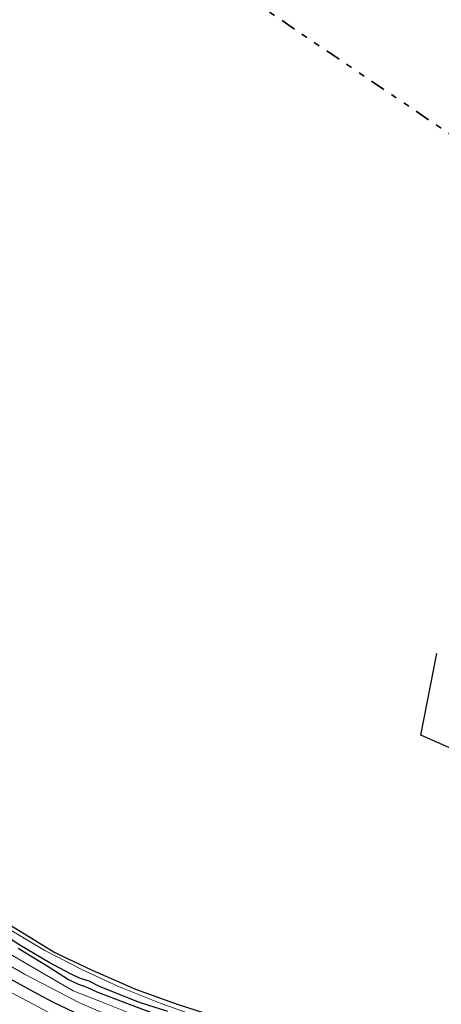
# Model space of a CAD drawing. Header units: metres. Extents: x 169249 to 194689, y 406250 to 412203.
# Tile 428 of 442: x 193213 to 193283, y 411767 to 411931. Entities that reach past the tile are written whole.
import ezdxf

# ---------------------------------------------------------------- set-up
doc = ezdxf.new("R2010")
doc.units = ezdxf.units.M
doc.linetypes.add('BGT_NLCS_N264$0$AL-TEKENBLADGRENS', pattern=[11.5, 2.5, -1.5, 1, -1.5, 1, -1.5, 2.5])
for name, color, linetype in [('BGT_NLCS_N264$0$B-WE-IE-TERREINAFSCHEIDING_KUNSTMATIG_HEKWERK_RASTER-G', 252, 'CONTINUOUS'), ('BGT_NLCS_N264$0$B-WE-OG-TOPOGRAFIE_WATER_SLOOT-GV', 252, 'CONTINUOUS'), ('BGT_NLCS_N264$0$B-WE-VW-MARKERING-G', 252, 'CONTINUOUS')]:
    doc.layers.add(name, color=color, linetype=linetype)
for name, color, linetype, lineweight in [('BGT_NLCS_N264$0$B-WE-OG-TOPOGRAFIE_WATER-GV', 252, 'CONTINUOUS', 18), ('BGT_NLCS_N264$0$B-WE-OG-TOPOGRAFIE_WEG_RIJWIELPAD-GV', 252, 'CONTINUOUS', 18), ('BGT_NLCS_N264$0$X-XX-AL-TEKENBLADGRENS-G', 252, 'BGT_NLCS_N264$0$AL-TEKENBLADGRENS', 35), ('X-XX-AL-REFERENTIE-G', 7, 'CONTINUOUS', 18)]:
    doc.layers.add(name, color=color, linetype=linetype, lineweight=lineweight)

# ---------------------------------------------------------------- blocks, each defined once
blk = doc.blocks.new('BGT_NLCS_N264')
at = {"layer": 'BGT_NLCS_N264$0$B-WE-IE-TERREINAFSCHEIDING_KUNSTMATIG_HEKWERK_RASTER-G'}
for points in [[(193284.65, 411756.05, 12.87), (193290.5, 411771.27, 12.86), (193295.29, 411785.48, 12.87), (193297.99, 411794.91, 12.61), (193299.02, 411800.97, 12.77), (193299.49, 411804.32, 12.81), (193299.64, 411805.4, 12.82), (193299.22, 411805.58, 12.82), (193288.66, 411810.3, 12.82), (193287.47, 411808.45, 12.85), (193280.02, 411811.75, 12.85), (193282.66, 411825.33, 12.25)], [(193211.79, 411779.93, 12.83), (193219.03, 411775.51, 12.88), (193225.25, 411772.57, 12.95), (193232.44, 411769.39, 12.96), (193239.57, 411766.8, 12.96), (193246.67, 411764.54, 12.97), (193252.97, 411762.89, 12.96), (193258.6, 411761.72, 12.93), (193269.22, 411759.23, 12.93), (193284.65, 411756.05, 12.87)]]:
    blk.add_polyline3d(points, dxfattribs=at)
at = {"layer": 'BGT_NLCS_N264$0$B-WE-OG-TOPOGRAFIE_WATER-GV'}
for points in [[(193203.93, 411780.49, 13.13), (193208.33, 411777.37, 13.13), (193211.93, 411775, 13.15), (193216.61, 411772.26, 13.15), (193222.05, 411769.09, 13.11), (193226.6, 411767.31, 13.07), (193231.59, 411765.32, 13.07)], [(193241.24, 411765.37, 12.86), (193236.57, 411767.07, 12.83), (193229.64, 411769.85, 12.83), (193223.61, 411772.6, 12.85), (193217.36, 411775.85, 12.72), (193211.02, 411779.59, 12.66)]]:
    blk.add_polyline3d(points, dxfattribs=at)
at = {"layer": 'BGT_NLCS_N264$0$B-WE-OG-TOPOGRAFIE_WATER_SLOOT-GV'}
for points in [[(193226.55, 411769.77, 12.01), (193224.74, 411770.7, 12.52), (193223.12, 411771.23, 12.09), (193221.61, 411771.95, 12.06), (193218.05, 411773.83, 11.94), (193213.17, 411776.73, 11.93), (193208.4, 411779.84, 11.95)], [(193212.9, 411776.21, 12.02), (193217.74, 411773.29, 12.04), (193221.26, 411771.02, 12.1), (193222.79, 411770.27, 12.1), (193224.31, 411769.71, 12.42), (193226.01, 411768.93, 11.97), (193231.39, 411766.87, 11.97), (193237.64, 411764.54, 12.01)], [(193237.82, 411765.66, 11.98), (193233.09, 411767.18, 11.98), (193226.55, 411769.77, 12.01)]]:
    blk.add_polyline3d(points, dxfattribs=at)
at = {"layer": 'BGT_NLCS_N264$0$B-WE-OG-TOPOGRAFIE_WEG_RIJWIELPAD-GV'}
for points in [[(193250.54, 411757.86, 13.22), (193248.52, 411758.34, 13.22), (193246.25, 411758.77, 13.27), (193239.48, 411760.78, 13.21), (193237.73, 411761.25, 13.29), (193233.43, 411762.86, 13.28), (193230.13, 411764.05, 13.3), (193227.49, 411765.23, 13.29), (193223.03, 411767.16, 13.3), (193218.33, 411769.61, 13.29), (193213.93, 411771.86, 13.32), (193208.04, 411775.29, 13.34), (193198.68, 411781.21, 13.28), (193193.28, 411784.81, 13.29), (193189.33, 411787.35, 13.34), (193184.99, 411790.34, 13.32)], [(193185.1, 411785.93, 13.3), (193186.1, 411785.33, 13.38), (193190.61, 411782.28, 13.32), (193196.85, 411778.12, 13.33), (193203.64, 411773.67, 13.32), (193210.88, 411769.27, 13.32), (193217.89, 411765.54, 13.33), (193223.32, 411762.98, 13.32), (193227.85, 411761.13, 13.3), (193232.28, 411759.42, 13.26), (193238.4, 411757.33, 13.27), (193245.03, 411755.52, 13.24), (193249.71, 411754.36, 13.21)]]:
    blk.add_polyline3d(points, dxfattribs=at)
at = {"layer": 'BGT_NLCS_N264$0$B-WE-VW-MARKERING-G', "linetype": 'Continuous'}
blk.add_polyline3d([(193156.47, 411811.69, 13.3), (193156.87, 411811.05, 13.3), (193157.66, 411809.82, 13.29), (193158.47, 411808.47, 13.26), (193160.14, 411806.01, 13.27), (193161.22, 411805.04, 13.27), (193162.27, 411804.06, 13.27), (193164.71, 411802.35, 13.28), (193167.08, 411800.74, 13.28), (193168.57, 411799.72, 13.29), (193172.05, 411797.35, 13.27), (193173.52, 411796.36, 13.29), (193177.04, 411793.9, 13.3), (193183.37, 411789.57, 13.35), (193188.32, 411786.1, 13.37), (193195.64, 411781.15, 13.35), (193203.17, 411776.21, 13.36), (193210.96, 411771.46, 13.32), (193216.1, 411768.59, 13.32), (193218.84, 411767.18, 13.33), (193224.23, 411764.61, 13.31)], dxfattribs=at)
at = {"layer": 'BGT_NLCS_N264$0$X-XX-AL-TEKENBLADGRENS-G'}
blk.add_polyline3d([(192333.13, 411686.96, 0), (193229.09, 411388.75, 0), (193504.14, 411518.85, 0), (193691.86, 411557.52, 0), (194287.62, 411574.6, 0), (194579.18, 411612.77, 0), (194661.49, 411678.41, 0), (194689.11, 411740.36, 0), (194674.29, 411806.66, 0), (194610.96, 411893.83, 0), (194520.61, 411915.59, 0), (194075.01, 411906.19, 0), (193982.97, 411924.25, 0), (193899.47, 411889.22, 0), (193751.55, 411904.57, 0), (193551.95, 411874.63, 0), (193425.49, 411873.67, 0), (193288.77, 411909.29, 0), (192854.73, 412202.67, 0)], dxfattribs=at)

msp = doc.modelspace()

# ---------------------------------------------------------------- block references
at = {"layer": 'X-XX-AL-REFERENTIE-G'}
msp.add_blockref('BGT_NLCS_N264', (0, 0), dxfattribs=at)

doc.saveas('drawing.dxf')
